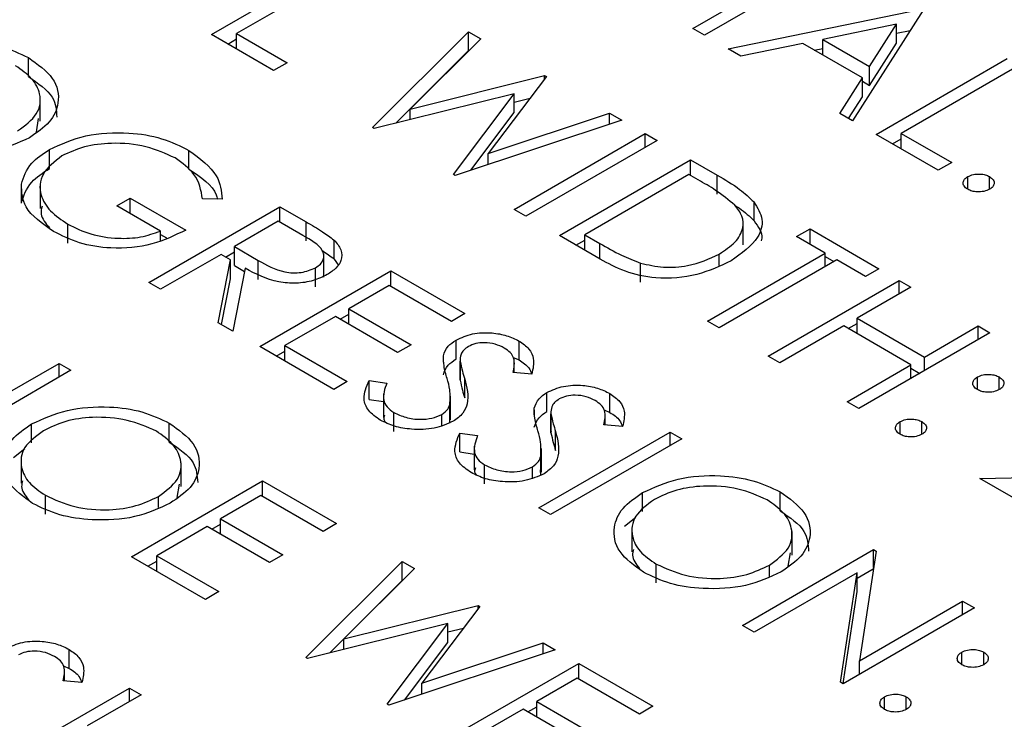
# Model space of a CAD drawing. Header units: inches. Extents: x 220 to 877, y 4 to 174.
# Tile 451 of 656: x 484.472 to 485.109, y 149.824 to 150.276. Entities that reach past the tile are written whole.
import ezdxf

# ---------------------------------------------------------------- set-up
doc = ezdxf.new("R2010")
doc.units = ezdxf.units.IN
doc.header["$LTSCALE"] = 0.5
doc.header["$MEASUREMENT"] = 0
doc.layers.add('DSS-M-S', color=53, linetype='Continuous')

msp = doc.modelspace()

# ---------------------------------------------------------------- linework, layer by layer
at = {"layer": 'DSS-M-S', "linetype": 'Continuous', "lineweight": 25}
for p, q in [((484.90697, 150.27022), (484.99183, 150.31921)), ((484.59557, 150.2663), (484.68043, 150.31528)), ((484.99944, 150.31481), (484.91459, 150.26583)), ((484.68804, 150.31089), (484.61189, 150.26693)), ((484.92982, 150.25704), (485.05492, 150.28278)), ((485.05601, 150.28216), (485.01032, 150.21056)), ((484.69974, 150.20617), (484.76202, 150.26818)), ((484.76202, 150.26818), (484.76989, 150.26364)), ((484.76202, 150.25593), (484.76202, 150.26818)), ((484.91459, 150.26583), (484.90697, 150.27022)), ((485.03884, 150.27297), (484.99106, 150.26313)), ((485.02139, 150.24562), (485.03884, 150.27297)), ((485.03884, 150.26072), (485.03884, 150.27297)), ((485.03884, 150.26723), (485.04764, 150.26904)), ((484.63583, 150.24306), (484.59557, 150.2663)), ((484.60618, 150.26017), (484.61189, 150.26347)), ((484.61189, 150.26693), (484.64453, 150.24809)), ((484.61189, 150.25688), (484.61189, 150.26693)), ((484.76989, 150.26364), (484.72427, 150.21813)), ((484.99106, 150.25308), (484.99106, 150.26313)), ((484.99106, 150.26313), (485.02139, 150.24562)), ((484.71493, 150.20904), (484.76202, 150.25593)), ((484.76202, 150.25593), (484.76211, 150.25588)), ((484.93813, 150.25224), (484.92982, 150.25704)), ((484.97823, 150.26049), (484.93813, 150.25224)), ((485.01669, 150.23828), (484.97823, 150.26049)), ((484.98556, 150.25626), (484.99106, 150.25739)), ((485.02139, 150.23338), (485.03884, 150.26072)), ((484.47727, 150.23914), (484.47727, 150.25138)), ((485.02555, 150.20177), (485.1104, 150.25076)), ((484.64453, 150.24809), (484.63583, 150.24306)), ((485.02139, 150.23338), (485.02139, 150.24562)), ((485.11802, 150.24636), (485.04187, 150.2024)), ((484.72427, 150.21813), (484.81119, 150.2398)), ((484.8123, 150.23916), (484.77473, 150.18949)), ((484.81119, 150.2398), (484.8123, 150.23916)), ((484.81119, 150.2377), (484.81119, 150.2398)), ((485.00204, 150.21534), (485.01669, 150.23828)), ((485.01669, 150.22604), (485.01669, 150.23828)), ((485.01669, 150.23608), (485.02139, 150.23338)), ((484.48493, 150.21038), (484.48493, 150.22569)), ((484.79156, 150.22809), (484.70083, 150.20554)), ((484.75219, 150.17589), (484.79156, 150.22809)), ((484.79156, 150.21584), (484.79156, 150.22809)), ((484.79156, 150.22265), (484.80173, 150.22519)), ((485.00776, 150.21204), (485.01669, 150.22604)), ((484.72427, 150.21136), (484.72427, 150.21813)), ((484.48241, 150.20324), (484.48385, 150.21197)), ((484.86101, 150.21103), (484.75328, 150.17526)), ((484.76352, 150.17866), (484.79156, 150.21584)), ((484.77473, 150.18949), (484.85323, 150.21553)), ((484.85323, 150.21553), (484.86101, 150.21103)), ((484.85323, 150.20845), (484.85323, 150.21553)), ((485.01032, 150.21056), (485.00204, 150.21534)), ((484.70083, 150.20554), (484.69974, 150.20617)), ((484.79139, 150.15326), (484.87624, 150.20224)), ((484.88386, 150.19785), (484.799, 150.14886)), ((484.87624, 150.20224), (484.88386, 150.19785)), ((484.87624, 150.19345), (484.87624, 150.20224)), ((485.0658, 150.17854), (485.02555, 150.20177)), ((485.03616, 150.19565), (485.04187, 150.19894)), ((485.04187, 150.2024), (485.0745, 150.18356)), ((485.04187, 150.19235), (485.04187, 150.2024)), ((484.4909, 150.17981), (484.4909, 150.19206)), ((484.58111, 150.17919), (484.58111, 150.19144)), ((484.77473, 150.18238), (484.77473, 150.18949)), ((484.82076, 150.1363), (484.90561, 150.18529)), ((484.90561, 150.18529), (484.92275, 150.1754)), ((484.90561, 150.17524), (484.90561, 150.18529)), ((485.0745, 150.18356), (485.0658, 150.17854)), ((484.75328, 150.17526), (484.75219, 150.17589)), ((484.90453, 150.17587), (484.83708, 150.13693)), ((484.91049, 150.17242), (484.90453, 150.17587)), ((484.92275, 150.16315), (484.92275, 150.1754)), ((485.08484, 150.16629), (485.08484, 150.17445)), ((485.09898, 150.16629), (485.09898, 150.17445)), ((484.47272, 150.1573), (484.47272, 150.16955)), ((484.48475, 150.16926), (484.48475, 150.15395)), ((484.53438, 150.15561), (484.54309, 150.16064)), ((484.54309, 150.16064), (484.57899, 150.13991)), ((484.54309, 150.15059), (484.54309, 150.16064)), ((484.60258, 150.15981), (484.58986, 150.16001)), ((484.56267, 150.13928), (484.53438, 150.15561)), ((484.55505, 150.106), (484.63991, 150.15498)), ((484.63991, 150.15498), (484.65689, 150.14518)), ((484.63991, 150.14494), (484.63991, 150.15498)), ((484.799, 150.14886), (484.79139, 150.15326)), ((484.94661, 150.14584), (484.94661, 150.15809)), ((484.5028, 150.13145), (484.5028, 150.1437)), ((484.63882, 150.14556), (484.61053, 150.12924)), ((484.65473, 150.13638), (484.63882, 150.14556)), ((484.65689, 150.13293), (484.65689, 150.14518)), ((484.93958, 150.13028), (484.93958, 150.14559)), ((484.97415, 150.13567), (484.98285, 150.1407)), ((484.98285, 150.1407), (485.02745, 150.11495)), ((484.98285, 150.13065), (484.98285, 150.1407)), ((484.56267, 150.13327), (484.56267, 150.13928)), ((484.56267, 150.13708), (484.56654, 150.13485)), ((484.84706, 150.12112), (484.82076, 150.1363)), ((484.83708, 150.13693), (484.84682, 150.13131)), ((484.83708, 150.12688), (484.83708, 150.13693)), ((484.99264, 150.125), (484.97415, 150.13567)), ((484.61053, 150.12924), (484.62595, 150.1202)), ((484.61053, 150.11699), (484.61053, 150.12924)), ((484.67495, 150.12117), (484.67495, 150.13342)), ((484.83137, 150.13018), (484.83708, 150.13347)), ((484.84682, 150.12126), (484.84682, 150.13131)), ((484.60183, 150.12421), (484.56267, 150.1016)), ((484.60802, 150.12064), (484.60183, 150.12421)), ((484.60482, 150.12248), (484.61053, 150.12578)), ((484.66833, 150.10941), (484.66833, 150.12472)), ((484.67495, 150.12117), (484.67756, 150.11746)), ((484.91649, 150.08104), (484.99264, 150.125)), ((484.92414, 150.11699), (484.92414, 150.12439)), ((484.99264, 150.11621), (484.99264, 150.125)), ((484.99264, 150.1228), (484.99835, 150.1195)), ((484.60003, 150.08004), (484.60802, 150.12064)), ((484.60802, 150.10839), (484.60802, 150.12064)), ((484.61743, 150.1152), (484.60945, 150.0746)), ((484.61053, 150.11699), (484.61704, 150.11318)), ((484.62595, 150.10795), (484.62595, 150.1202)), ((484.66292, 150.10327), (484.66292, 150.11552)), ((484.87323, 150.1063), (484.87323, 150.11855)), ((485.00026, 150.1206), (484.92411, 150.07664)), ((485.01875, 150.10993), (485.00026, 150.1206)), ((485.02745, 150.11495), (485.01875, 150.10993)), ((484.60219, 150.07879), (484.60802, 150.10839)), ((484.62685, 150.06455), (484.7117, 150.11354)), ((484.7117, 150.11354), (484.75957, 150.0859)), ((484.7117, 150.10349), (484.7117, 150.11354)), ((484.56267, 150.1016), (484.55505, 150.106)), ((484.71062, 150.10412), (484.68451, 150.08904)), ((484.75087, 150.08088), (484.71062, 150.10412)), ((484.95566, 150.05843), (485.04051, 150.10741)), ((485.04812, 150.10302), (485.01331, 150.08292)), ((485.04051, 150.10741), (485.04812, 150.10302)), ((485.04051, 150.09862), (485.04051, 150.10741)), ((484.68451, 150.08904), (484.72476, 150.06581)), ((484.68451, 150.079), (484.68451, 150.08904)), ((484.6758, 150.08402), (484.64317, 150.06518)), ((484.71606, 150.06078), (484.6758, 150.08402)), ((484.6788, 150.08229), (484.68451, 150.08559)), ((484.75957, 150.0859), (484.75087, 150.08088)), ((485.01331, 150.08292), (485.05683, 150.0578)), ((485.01331, 150.07287), (485.01331, 150.08292)), ((484.60945, 150.0746), (484.60003, 150.08004)), ((484.92411, 150.07664), (484.91649, 150.08104)), ((485.00461, 150.0779), (484.96327, 150.05403)), ((485.04812, 150.05278), (485.00461, 150.0779)), ((485.0076, 150.07617), (485.01331, 150.07947)), ((485.05683, 150.0578), (485.09164, 150.0779)), ((485.09164, 150.0779), (485.09925, 150.0735)), ((485.09164, 150.06911), (485.09164, 150.0779)), ((485.09925, 150.0735), (485.0144, 150.02452)), ((484.67472, 150.03692), (484.62685, 150.06455)), ((484.64317, 150.06518), (484.68342, 150.04194)), ((484.64317, 150.05513), (484.64317, 150.06518)), ((484.72476, 150.06581), (484.71606, 150.06078)), ((484.75391, 150.05657), (484.75391, 150.06882)), ((484.79462, 150.05593), (484.79462, 150.06818)), ((484.63746, 150.05843), (484.64317, 150.06172)), ((484.74573, 150.05442), (484.74573, 150.05863)), ((484.79086, 150.05753), (484.79462, 150.05593)), ((484.96327, 150.05403), (484.95566, 150.05843)), ((485.05683, 150.04901), (485.05683, 150.0578)), ((484.46231, 150.03362), (484.49712, 150.05372)), ((484.49712, 150.05372), (484.50474, 150.04932)), ((484.49712, 150.04493), (484.49712, 150.05372)), ((484.7565, 150.05584), (484.7565, 150.04359)), ((484.75651, 150.04282), (484.75651, 150.05507)), ((484.79153, 150.04774), (484.79153, 150.05521)), ((485.00678, 150.02891), (485.04812, 150.05278)), ((485.04812, 150.04398), (485.04812, 150.05278)), ((484.50474, 150.04932), (484.41989, 150.00034)), ((484.80286, 150.04684), (484.79076, 150.0478)), ((485.04812, 150.05058), (485.05383, 150.04728)), ((485.09109, 150.03676), (485.09109, 150.04493)), ((485.10524, 150.03676), (485.10524, 150.04493)), ((484.68342, 150.04194), (484.67472, 150.03692)), ((484.69761, 150.0426), (484.70909, 150.04094)), ((484.69761, 150.03035), (484.69761, 150.0426)), ((484.75661, 150.04359), (484.75651, 150.04282)), ((484.75947, 150.03136), (484.75947, 150.04361)), ((484.70686, 150.03402), (484.70686, 150.01871)), ((484.75032, 150.01731), (484.75032, 150.03262)), ((484.81265, 150.02266), (484.81265, 150.03491)), ((484.85336, 150.02202), (484.85336, 150.03427)), ((484.69761, 150.03035), (484.70686, 150.02902)), ((484.74986, 150.01505), (484.74986, 150.02729)), ((485.0144, 150.02452), (485.00678, 150.02891)), ((484.71357, 150.00978), (484.71357, 150.02202)), ((484.74458, 150.01361), (484.74458, 150.02073)), ((484.80448, 150.02051), (484.80448, 150.02471)), ((484.81525, 150.02193), (484.81525, 150.00968)), ((484.81525, 150.00891), (484.81525, 150.02116)), ((484.8496, 150.02362), (484.85336, 150.02202)), ((484.85027, 150.01383), (484.85027, 150.02129)), ((484.47934, 150.00232), (484.47934, 150.01457)), ((484.56838, 150.00285), (484.56838, 150.0151)), ((484.74986, 150.01505), (484.74984, 150.01884)), ((484.86161, 150.01293), (484.8495, 150.01389)), ((485.04105, 150.00787), (485.04105, 150.01604)), ((485.05519, 150.00787), (485.05519, 150.01604)), ((484.75636, 150.00869), (484.76783, 150.00703)), ((484.75636, 149.99644), (484.75636, 150.00869)), ((484.80744, 149.9603), (484.89229, 150.00929)), ((484.81536, 150.00968), (484.81525, 150.00891)), ((484.81821, 149.99745), (484.81821, 150.0097)), ((484.89229, 150.00929), (484.8999, 150.00489)), ((484.89229, 150.0005), (484.89229, 150.00929)), ((484.7656, 150.00011), (484.7656, 149.9848)), ((484.8999, 150.00489), (484.81505, 149.95591)), ((484.46763, 149.99285), (484.47493, 149.99875)), ((484.75636, 149.99644), (484.7656, 149.9951)), ((484.80906, 149.98339), (484.80906, 149.9987)), ((484.47251, 149.99167), (484.47251, 149.97636)), ((484.57604, 149.9741), (484.57604, 149.98941)), ((484.77232, 149.97586), (484.77232, 149.98811)), ((484.80861, 149.98113), (484.80861, 149.99338)), ((484.80332, 149.9797), (484.80332, 149.98682)), ((484.80861, 149.98113), (484.80859, 149.98492)), ((484.5439, 149.92875), (484.62875, 149.97773)), ((484.57352, 149.96696), (484.57496, 149.97569)), ((484.62875, 149.97773), (484.67662, 149.9501)), ((484.62875, 149.96768), (484.62875, 149.97773)), ((485.09273, 149.9793), (485.16075, 149.98058)), ((485.15038, 149.94602), (485.09273, 149.9793)), ((484.48825, 149.95616), (484.48825, 149.96841)), ((484.62767, 149.96831), (484.60156, 149.95324)), ((484.66792, 149.94507), (484.62767, 149.96831)), ((484.87451, 149.95789), (484.87451, 149.97014)), ((484.96354, 149.95842), (484.96354, 149.97067)), ((484.56136, 149.96045), (484.56136, 149.96771)), ((484.81505, 149.95591), (484.80744, 149.9603)), ((484.59585, 149.94649), (484.60156, 149.94978)), ((484.60156, 149.95324), (484.64181, 149.93)), ((484.60156, 149.94319), (484.60156, 149.95324)), ((484.67662, 149.9501), (484.66792, 149.94507)), ((484.86279, 149.94842), (484.87009, 149.95432)), ((484.59286, 149.94821), (484.56022, 149.92937)), ((484.63311, 149.92498), (484.59286, 149.94821)), ((484.86768, 149.94724), (484.86768, 149.93193)), ((484.9712, 149.92966), (484.9712, 149.94497)), ((484.64181, 149.93), (484.63311, 149.92498)), ((484.93907, 149.88431), (485.02392, 149.9333)), ((484.96869, 149.92253), (484.97012, 149.93125)), ((485.02552, 149.93238), (485.01479, 149.86146)), ((485.02392, 149.9333), (485.02552, 149.93238)), ((485.02392, 149.92181), (485.02392, 149.9333)), ((484.59177, 149.90111), (484.5439, 149.92875)), ((484.55451, 149.92262), (484.56022, 149.92592)), ((484.56022, 149.92937), (484.60047, 149.90614)), ((484.56022, 149.91933), (484.56022, 149.92937)), ((484.65677, 149.86359), (484.71905, 149.92561)), ((484.71905, 149.92561), (484.72692, 149.92106)), ((484.71905, 149.91336), (484.71905, 149.92561)), ((484.88342, 149.91173), (484.88342, 149.92398)), ((484.72692, 149.92106), (484.68129, 149.87555)), ((485.01331, 149.91838), (484.94668, 149.87992)), ((484.95652, 149.91602), (484.95652, 149.92328)), ((485.0026, 149.84763), (485.01331, 149.91838)), ((485.01331, 149.91493), (485.02379, 149.92098)), ((485.01331, 149.90614), (485.01331, 149.91838)), ((484.67196, 149.86647), (484.71905, 149.91336)), ((484.71905, 149.91336), (484.71914, 149.9133)), ((484.60047, 149.90614), (484.59177, 149.90111)), ((485.00431, 149.84665), (485.01331, 149.90614)), ((485.01479, 149.86146), (485.08157, 149.90001)), ((485.08157, 149.90001), (485.08919, 149.89562)), ((485.08157, 149.89122), (485.08157, 149.90001)), ((484.68129, 149.87555), (484.76822, 149.89722)), ((484.76933, 149.89658), (484.73176, 149.84691)), ((484.76822, 149.89722), (484.76933, 149.89658)), ((484.76822, 149.89512), (484.76822, 149.89722)), ((485.08919, 149.89562), (485.00434, 149.84663)), ((484.74859, 149.88551), (484.65785, 149.86296)), ((484.70922, 149.83331), (484.74859, 149.88551)), ((484.74859, 149.87326), (484.74859, 149.88551)), ((484.74859, 149.88008), (484.75876, 149.88261)), ((484.94668, 149.87992), (484.93907, 149.88431)), ((484.68129, 149.86879), (484.68129, 149.87555)), ((484.72055, 149.83608), (484.74859, 149.87326)), ((484.73176, 149.84691), (484.81026, 149.87295)), ((484.81026, 149.87295), (484.81804, 149.86846)), ((484.81026, 149.86587), (484.81026, 149.87295)), ((484.50362, 149.85654), (484.50362, 149.86879)), ((484.81804, 149.86846), (484.71031, 149.83268)), ((485.08103, 149.85888), (485.08103, 149.86704)), ((485.09517, 149.85888), (485.09517, 149.86704)), ((484.65785, 149.86296), (484.65677, 149.86359)), ((485.01479, 149.85267), (485.01479, 149.86146)), ((484.49985, 149.85814), (484.50362, 149.85654)), ((484.50052, 149.84835), (484.50052, 149.85581)), ((484.74842, 149.81068), (484.83327, 149.85966)), ((484.83327, 149.85966), (484.88114, 149.83203)), ((484.83327, 149.84962), (484.83327, 149.85966)), ((484.51186, 149.84745), (484.49976, 149.84841)), ((484.83218, 149.85024), (484.80608, 149.83517)), ((484.87243, 149.82701), (484.83218, 149.85024)), ((485.00434, 149.84663), (485.0026, 149.84763)), ((484.45769, 149.79482), (484.54254, 149.84381)), ((484.54254, 149.84381), (484.55016, 149.83941)), ((484.54254, 149.83502), (484.54254, 149.84381)), ((484.73176, 149.8398), (484.73176, 149.84691)), ((484.55016, 149.83941), (484.51535, 149.81932)), ((484.80608, 149.83517), (484.84633, 149.81194)), ((484.80608, 149.82512), (484.80608, 149.83517)), ((485.03099, 149.82999), (485.03099, 149.83816)), ((485.04513, 149.82999), (485.04513, 149.83816)), ((484.71031, 149.83268), (484.70922, 149.83331)), ((484.79737, 149.83015), (484.76474, 149.81131)), ((484.83762, 149.80691), (484.79737, 149.83015)), ((484.80037, 149.82842), (484.80608, 149.83172)), ((484.88114, 149.83203), (484.87243, 149.82701))]:
    msp.add_line(p, q, dxfattribs=at)
for points, knots in [([(484.38824, 150.25085), (484.39557, 150.25418), (484.41023, 150.26083), (484.43675, 150.26274), (484.4603, 150.25941), (484.47161, 150.25406), (484.47727, 150.25138)], [0, 0, 0, 0, 0.279731, 0.559327, 0.77968, 1, 1, 1, 1]), ([(484.47727, 150.25138), (484.48322, 150.24714), (484.49512, 150.23866), (484.49795, 150.22313), (484.49219, 150.20938), (484.48263, 150.20286), (484.47785, 150.19959)], [0, 0, 0, 0, 0.279767, 0.559358, 0.779571, 1, 1, 1, 1]), ([(484.47025, 150.204), (484.47499, 150.20749), (484.48446, 150.21446), (484.48581, 150.22716), (484.48034, 150.23812), (484.47274, 150.24347), (484.46894, 150.24614)], [0, 0, 0, 0, 0.279468, 0.55887, 0.779516, 1, 1, 1, 1]), ([(484.47727, 150.23914), (484.48348, 150.23491), (484.49467, 150.22728), (484.49533, 150.21738), (484.49562, 150.21297)], [0, 0, 0, 0, 0.554805, 1, 1, 1, 1]), ([(484.47785, 150.19959), (484.47052, 150.19622), (484.45586, 150.18948), (484.42917, 150.18803), (484.40558, 150.1913), (484.39436, 150.19676), (484.38875, 150.19949)], [0, 0, 0, 0, 0.2796304, 0.5593429, 0.7795972, 1, 1, 1, 1]), ([(484.4909, 150.19206), (484.49839, 150.19541), (484.51336, 150.20213), (484.54049, 150.20369), (484.56414, 150.19978), (484.57545, 150.19422), (484.58111, 150.19144)], [0, 0, 0, 0, 0.27959, 0.559072, 0.779411, 1, 1, 1, 1]), ([(484.47272, 150.16955), (484.47422, 150.17428), (484.4769, 150.18275), (484.48662, 150.18921), (484.4909, 150.19206)], [0, 0, 0, 0, 0.559317, 1, 1, 1, 1]), ([(484.57215, 150.18656), (484.56613, 150.18928), (484.55409, 150.19472), (484.5325, 150.19673), (484.51296, 150.19434), (484.50356, 150.19002), (484.49886, 150.18786)], [0, 0, 0, 0, 0.279847, 0.559555, 0.779847, 1, 1, 1, 1]), ([(484.58111, 150.19144), (484.58818, 150.1862), (484.60084, 150.17681), (484.60205, 150.16502), (484.60258, 150.15981)], [0, 0, 0, 0, 0.558579, 1, 1, 1, 1]), ([(484.49886, 150.18786), (484.49412, 150.18412), (484.48463, 150.17663), (484.48403, 150.16329), (484.49058, 150.15197), (484.49873, 150.14646), (484.5028, 150.1437)], [0, 0, 0, 0, 0.279061, 0.558584, 0.779236, 1, 1, 1, 1]), ([(484.58986, 150.16001), (484.58893, 150.16553), (484.58727, 150.17539), (484.57677, 150.18315), (484.57215, 150.18656)], [0, 0, 0, 0, 0.55984, 1, 1, 1, 1]), ([(484.47272, 150.1573), (484.47422, 150.16203), (484.4769, 150.1705), (484.48662, 150.17696), (484.4909, 150.17981)], [0, 0, 0, 0, 0.559317, 1, 1, 1, 1]), ([(484.58111, 150.17919), (484.58885, 150.17409), (484.59773, 150.16823), (484.59927, 150.16082), (484.59947, 150.15986)], [0, 0, 0, 0, 0.870507, 1, 1, 1, 1]), ([(484.93419, 150.156), (484.93021, 150.15927), (484.9231, 150.16513), (484.91435, 150.17019), (484.91049, 150.17242)], [0, 0, 0, 0, 0.559542, 1, 1, 1, 1]), ([(484.92275, 150.1754), (484.92784, 150.17245), (484.93693, 150.16719), (484.94366, 150.16087), (484.94661, 150.15809)], [0, 0, 0, 0, 0.560445, 1, 1, 1, 1]), ([(485.08484, 150.16629), (485.08393, 150.16696), (485.0821, 150.16831), (485.08172, 150.17075), (485.08261, 150.1729), (485.0841, 150.17394), (485.08484, 150.17445)], [0, 0, 0, 0, 0.279581, 0.559143, 0.779575, 1, 1, 1, 1]), ([(485.08484, 150.17445), (485.08601, 150.17498), (485.08834, 150.17604), (485.09257, 150.17627), (485.09631, 150.17575), (485.09809, 150.17488), (485.09898, 150.17445)], [0, 0, 0, 0, 0.279576, 0.559284, 0.779552, 1, 1, 1, 1]), ([(485.09898, 150.17445), (485.09991, 150.17378), (485.10176, 150.17244), (485.1021, 150.16999), (485.10125, 150.16783), (485.09974, 150.1668), (485.09898, 150.16629)], [0, 0, 0, 0, 0.279602, 0.559212, 0.779475, 1, 1, 1, 1]), ([(484.49344, 150.13906), (484.48623, 150.14405), (484.47336, 150.15297), (484.47291, 150.16448), (484.47272, 150.16955)], [0, 0, 0, 0, 0.559617, 1, 1, 1, 1]), ([(485.09898, 150.16629), (485.09782, 150.16576), (485.09548, 150.1647), (485.09125, 150.16449), (485.08752, 150.165), (485.08573, 150.16586), (485.08484, 150.16629)], [0, 0, 0, 0, 0.279469, 0.559358, 0.779674, 1, 1, 1, 1]), ([(484.48605, 150.15544), (484.48567, 150.1537), (484.4846, 150.14879), (484.48839, 150.14428), (484.49084, 150.14137)], [0, 0, 0, 0, 0.356171, 1, 1, 1, 1]), ([(484.92414, 150.12439), (484.92784, 150.12684), (484.93523, 150.13174), (484.93995, 150.14055), (484.9396, 150.149), (484.93599, 150.15366), (484.93419, 150.156)], [0, 0, 0, 0, 0.280178, 0.559765, 0.779797, 1, 1, 1, 1]), ([(484.94661, 150.15809), (484.94884, 150.15438), (484.95329, 150.14698), (484.94949, 150.13266), (484.93847, 150.12479), (484.93174, 150.11998)], [0, 0, 0, 0, 0.280264, 0.560715, 1, 1, 1, 1]), ([(484.93426, 150.15588), (484.93529, 150.15525), (484.94019, 150.15226), (484.94378, 150.14867), (484.94661, 150.14584)], [0, 0, 0, 0, 0.209746, 1, 1, 1, 1]), ([(484.57899, 150.13991), (484.57206, 150.13652), (484.55823, 150.12974), (484.53236, 150.1272), (484.50953, 150.13095), (484.49881, 150.13636), (484.49344, 150.13906)], [0, 0, 0, 0, 0.280351, 0.559367, 0.779371, 1, 1, 1, 1]), ([(484.5028, 150.1437), (484.50751, 150.14137), (484.51693, 150.1367), (484.53399, 150.13414), (484.55016, 150.13488), (484.5585, 150.13781), (484.56267, 150.13928)], [0, 0, 0, 0, 0.280254, 0.559912, 0.779941, 1, 1, 1, 1]), ([(484.65689, 150.14518), (484.6605, 150.14311), (484.66696, 150.1394), (484.67251, 150.13525), (484.67495, 150.13342)], [0, 0, 0, 0, 0.56024, 1, 1, 1, 1]), ([(484.94661, 150.14584), (484.94943, 150.14212), (484.95266, 150.13787), (484.9514, 150.13348), (484.95124, 150.13293)], [0, 0, 0, 0, 0.874765, 1, 1, 1, 1]), ([(484.66292, 150.11552), (484.66407, 150.11629), (484.66637, 150.11783), (484.66807, 150.12076), (484.66856, 150.1238), (484.66642, 150.12982), (484.65992, 150.13347), (484.65473, 150.13638)], [0, 0, 0, 0, 0.125307, 0.250617, 0.375954, 0.501281, 1, 1, 1, 1]), ([(484.67495, 150.13342), (484.67673, 150.13137), (484.68029, 150.12728), (484.68017, 150.12074), (484.67668, 150.11516), (484.67257, 150.11246), (484.67052, 150.11111)], [0, 0, 0, 0, 0.279797, 0.5595, 0.779626, 1, 1, 1, 1]), ([(484.84682, 150.13131), (484.85138, 150.12866), (484.85951, 150.12394), (484.86904, 150.1202), (484.87323, 150.11855)], [0, 0, 0, 0, 0.560426, 1, 1, 1, 1]), ([(484.66734, 150.12664), (484.66738, 150.12661), (484.67018, 150.12493), (484.67258, 150.12303), (484.67495, 150.12117)], [0, 0, 0, 0, 0.0137998, 1, 1, 1, 1]), ([(484.93174, 150.11998), (484.92475, 150.11666), (484.91079, 150.11004), (484.88462, 150.10762), (484.86254, 150.11271), (484.85223, 150.11831), (484.84706, 150.12112)], [0, 0, 0, 0, 0.280124, 0.5592478, 0.7788365, 1, 1, 1, 1]), ([(484.87323, 150.11855), (484.87811, 150.11745), (484.88785, 150.11526), (484.90712, 150.11651), (484.91769, 150.1214), (484.92414, 150.12439)], [0, 0, 0, 0, 0.280536, 0.561015, 1, 1, 1, 1]), ([(484.67052, 150.11111), (484.66761, 150.10969), (484.6618, 150.10685), (484.65048, 150.10516), (484.63379, 150.10656), (484.62418, 150.11164), (484.61743, 150.1152)], [0, 0, 0, 0, 0.18712, 0.373979, 0.560911, 1, 1, 1, 1]), ([(484.62595, 150.1202), (484.63118, 150.1172), (484.63772, 150.11345), (484.6483, 150.11212), (484.65557, 150.11243), (484.65998, 150.11429), (484.66292, 150.11552)], [0, 0, 0, 0, 0.499827, 0.625498, 0.751208, 1, 1, 1, 1]), ([(484.75391, 150.06882), (484.75729, 150.07035), (484.76405, 150.0734), (484.77638, 150.07383), (484.78693, 150.07192), (484.79206, 150.06943), (484.79462, 150.06818)], [0, 0, 0, 0, 0.279553, 0.558798, 0.779378, 1, 1, 1, 1]), ([(484.74573, 150.05863), (484.74644, 150.06076), (484.7477, 150.06457), (484.75201, 150.06752), (484.75391, 150.06882)], [0, 0, 0, 0, 0.55984, 1, 1, 1, 1]), ([(484.76188, 150.06463), (484.7608, 150.06389), (484.75863, 150.06241), (484.75656, 150.05909), (484.75653, 150.0566), (484.75651, 150.05507)], [0, 0, 0, 0, 0.279946, 0.559774, 1, 1, 1, 1]), ([(484.78507, 150.06365), (484.78321, 150.06457), (484.7795, 150.0664), (484.77272, 150.06727), (484.76636, 150.06674), (484.76337, 150.06533), (484.76188, 150.06463)], [0, 0, 0, 0, 0.280274, 0.559931, 0.77992, 1, 1, 1, 1]), ([(484.79076, 150.0478), (484.79144, 150.05096), (484.79238, 150.05536), (484.78927, 150.06082), (484.78647, 150.06271), (484.78507, 150.06365)], [0, 0, 0, 0, 0.5598185, 0.7798479, 1, 1, 1, 1]), ([(484.79462, 150.06818), (484.79698, 150.06653), (484.80169, 150.06322), (484.80488, 150.05561), (484.80363, 150.05017), (484.80286, 150.04684)], [0, 0, 0, 0, 0.27975, 0.559501, 1, 1, 1, 1]), ([(484.7481, 150.04394), (484.74728, 150.04666), (484.74584, 150.05152), (484.74576, 150.05646), (484.74573, 150.05863)], [0, 0, 0, 0, 0.5604127, 1, 1, 1, 1]), ([(484.74573, 150.04638), (484.74644, 150.04851), (484.7477, 150.05232), (484.75201, 150.05527), (484.75391, 150.05657)], [0, 0, 0, 0, 0.55984, 1, 1, 1, 1]), ([(484.75651, 150.05507), (484.75698, 150.05293), (484.75781, 150.04909), (484.75896, 150.04529), (484.75947, 150.04361)], [0, 0, 0, 0, 0.559906, 1, 1, 1, 1]), ([(484.79462, 150.05593), (484.79709, 150.0543), (484.80111, 150.05162), (484.80231, 150.04818), (484.80277, 150.04685)], [0, 0, 0, 0, 0.6124843, 1, 1, 1, 1]), ([(485.09109, 150.03676), (485.09017, 150.03744), (485.08833, 150.03878), (485.08795, 150.04122), (485.08885, 150.04338), (485.09035, 150.04441), (485.09109, 150.04493)], [0, 0, 0, 0, 0.279647, 0.559299, 0.779615, 1, 1, 1, 1]), ([(485.09109, 150.04493), (485.09226, 150.04545), (485.0946, 150.04651), (485.09882, 150.04673), (485.10256, 150.04621), (485.10434, 150.04535), (485.10524, 150.04493)], [0, 0, 0, 0, 0.2795852, 0.5594544, 0.7796968, 1, 1, 1, 1]), ([(485.10524, 150.04493), (485.10616, 150.04425), (485.10802, 150.04291), (485.10836, 150.04047), (485.10751, 150.0383), (485.10599, 150.03728), (485.10524, 150.03676)], [0, 0, 0, 0, 0.2796016, 0.559212, 0.7794752, 1, 1, 1, 1]), ([(484.70487, 150.017), (484.70205, 150.01899), (484.6964, 150.02298), (484.69312, 150.03226), (484.69591, 150.03868), (484.69761, 150.0426)], [0, 0, 0, 0, 0.27988, 0.559666, 1, 1, 1, 1]), ([(484.70909, 150.04094), (484.70773, 150.03725), (484.70585, 150.0321), (484.70873, 150.02547), (484.71196, 150.02317), (484.71357, 150.02202)], [0, 0, 0, 0, 0.5593206, 0.7797817, 1, 1, 1, 1]), ([(484.74986, 150.02729), (484.75005, 150.03042), (484.75037, 150.036), (484.74879, 150.04151), (484.7481, 150.04394)], [0, 0, 0, 0, 0.5594958, 1, 1, 1, 1]), ([(484.75947, 150.04361), (484.76085, 150.03827), (484.76277, 150.03082), (484.75886, 150.02128), (484.75434, 150.01794), (484.75207, 150.01626)], [0, 0, 0, 0, 0.560115, 0.780284, 1, 1, 1, 1]), ([(484.75651, 150.04282), (484.75698, 150.04068), (484.75781, 150.03685), (484.75896, 150.03304), (484.75947, 150.03136)], [0, 0, 0, 0, 0.559906, 1, 1, 1, 1]), ([(484.81265, 150.03491), (484.81603, 150.03644), (484.82279, 150.03949), (484.83513, 150.03992), (484.84568, 150.03801), (484.8508, 150.03552), (484.85336, 150.03427)], [0, 0, 0, 0, 0.279553, 0.558798, 0.779378, 1, 1, 1, 1]), ([(484.80448, 150.02471), (484.80518, 150.02685), (484.80644, 150.03066), (484.81076, 150.03361), (484.81265, 150.03491)], [0, 0, 0, 0, 0.55984, 1, 1, 1, 1]), ([(484.84381, 150.02974), (484.84195, 150.03065), (484.83825, 150.03249), (484.83146, 150.03335), (484.82511, 150.03282), (484.82212, 150.03142), (484.82063, 150.03072)], [0, 0, 0, 0, 0.280274, 0.559931, 0.77992, 1, 1, 1, 1]), ([(484.85336, 150.03427), (484.85572, 150.03261), (484.86044, 150.0293), (484.86362, 150.0217), (484.86237, 150.01626), (484.86161, 150.01293)], [0, 0, 0, 0, 0.27975, 0.559501, 1, 1, 1, 1]), ([(485.10524, 150.03676), (485.10407, 150.03623), (485.10175, 150.03515), (485.09751, 150.03495), (485.09376, 150.03546), (485.09198, 150.03633), (485.09109, 150.03676)], [0, 0, 0, 0, 0.279517, 0.559326, 0.779544, 1, 1, 1, 1]), ([(484.47934, 150.01457), (484.48668, 150.01789), (484.50133, 150.02455), (484.52786, 150.02645), (484.55141, 150.02312), (484.56272, 150.01777), (484.56838, 150.0151)], [0, 0, 0, 0, 0.279731, 0.559327, 0.77968, 1, 1, 1, 1]), ([(484.74458, 150.02073), (484.74606, 150.02183), (484.74871, 150.02379), (484.74951, 150.02622), (484.74986, 150.02729)], [0, 0, 0, 0, 0.55899, 1, 1, 1, 1]), ([(484.82063, 150.03072), (484.81954, 150.02998), (484.81737, 150.0285), (484.81531, 150.02518), (484.81527, 150.02269), (484.81525, 150.02116)], [0, 0, 0, 0, 0.2799464, 0.5597741, 1, 1, 1, 1]), ([(484.8495, 150.01389), (484.85018, 150.01705), (484.85112, 150.02145), (484.84802, 150.02691), (484.84521, 150.02879), (484.84381, 150.02974)], [0, 0, 0, 0, 0.5598185, 0.7798479, 1, 1, 1, 1]), ([(484.56005, 150.00986), (484.554, 150.01255), (484.54189, 150.01793), (484.52019, 150.01955), (484.50083, 150.01684), (484.49161, 150.01241), (484.48699, 150.01019)], [0, 0, 0, 0, 0.279627, 0.55935, 0.77963, 1, 1, 1, 1]), ([(484.70761, 150.0202), (484.7073, 150.01933), (484.70675, 150.01776), (484.7077, 150.01628), (484.70812, 150.01562)], [0, 0, 0, 0, 0.5591599, 1, 1, 1, 1]), ([(484.71357, 150.02202), (484.71608, 150.02084), (484.7211, 150.01847), (484.7301, 150.01723), (484.73853, 150.01801), (484.74256, 150.01982), (484.74458, 150.02073)], [0, 0, 0, 0, 0.280276, 0.560148, 0.780153, 1, 1, 1, 1]), ([(484.80684, 150.01002), (484.80603, 150.01275), (484.80458, 150.01761), (484.80451, 150.02254), (484.80448, 150.02471)], [0, 0, 0, 0, 0.560413, 1, 1, 1, 1]), ([(484.80448, 150.01246), (484.80518, 150.0146), (484.80644, 150.01841), (484.81076, 150.02136), (484.81265, 150.02266)], [0, 0, 0, 0, 0.55984, 1, 1, 1, 1]), ([(484.81525, 150.02116), (484.81572, 150.01901), (484.81656, 150.01518), (484.81771, 150.01137), (484.81821, 150.0097)], [0, 0, 0, 0, 0.559906, 1, 1, 1, 1]), ([(484.85336, 150.02202), (484.85583, 150.02038), (484.85986, 150.01771), (484.86106, 150.01427), (484.86152, 150.01293)], [0, 0, 0, 0, 0.612484, 1, 1, 1, 1]), ([(484.47985, 149.96321), (484.47401, 149.96742), (484.46231, 149.97585), (484.45968, 149.99122), (484.46523, 150.00484), (484.47464, 150.01132), (484.47934, 150.01457)], [0, 0, 0, 0, 0.279663, 0.559354, 0.779636, 1, 1, 1, 1]), ([(484.56838, 150.0151), (484.57433, 150.01086), (484.58623, 150.00238), (484.58906, 149.98684), (484.5833, 149.9731), (484.57374, 149.96657), (484.56896, 149.96331)], [0, 0, 0, 0, 0.279767, 0.559358, 0.779571, 1, 1, 1, 1]), ([(484.75207, 150.01626), (484.74813, 150.01453), (484.74023, 150.01107), (484.72605, 150.01072), (484.71373, 150.01265), (484.70782, 150.01555), (484.70487, 150.017)], [0, 0, 0, 0, 0.279183, 0.559085, 0.779446, 1, 1, 1, 1]), ([(485.04105, 150.00787), (485.04014, 150.00855), (485.03832, 150.0099), (485.03794, 150.01234), (485.03883, 150.01449), (485.04031, 150.01552), (485.04105, 150.01604)], [0, 0, 0, 0, 0.279581, 0.559143, 0.779575, 1, 1, 1, 1]), ([(485.04105, 150.01604), (485.04222, 150.01657), (485.04455, 150.01763), (485.04878, 150.01785), (485.05252, 150.01733), (485.0543, 150.01647), (485.05519, 150.01604)], [0, 0, 0, 0, 0.279576, 0.559284, 0.779552, 1, 1, 1, 1]), ([(485.05519, 150.01604), (485.05612, 150.01537), (485.05798, 150.01402), (485.05832, 150.01158), (485.05747, 150.00941), (485.05595, 150.00839), (485.05519, 150.00787)], [0, 0, 0, 0, 0.279602, 0.559212, 0.779475, 1, 1, 1, 1]), ([(484.48699, 150.01019), (484.4823, 150.00673), (484.47289, 149.9998), (484.47162, 149.98723), (484.47669, 149.97627), (484.4844, 149.97103), (484.48825, 149.96841)], [0, 0, 0, 0, 0.279416, 0.559077, 0.779478, 1, 1, 1, 1]), ([(484.56136, 149.96771), (484.56609, 149.9712), (484.57556, 149.97817), (484.57692, 149.99087), (484.57145, 150.00183), (484.56385, 150.00718), (484.56005, 150.00986)], [0, 0, 0, 0, 0.279468, 0.55887, 0.779516, 1, 1, 1, 1]), ([(484.76361, 149.98309), (484.76079, 149.98508), (484.75514, 149.98907), (484.75187, 149.99834), (484.75465, 150.00476), (484.75636, 150.00869)], [0, 0, 0, 0, 0.27988, 0.559666, 1, 1, 1, 1]), ([(484.76783, 150.00703), (484.76648, 150.00334), (484.76459, 149.99819), (484.76748, 149.99156), (484.7707, 149.98926), (484.77232, 149.98811)], [0, 0, 0, 0, 0.559321, 0.779782, 1, 1, 1, 1]), ([(484.80861, 149.99338), (484.80879, 149.99651), (484.80912, 150.00209), (484.80754, 150.0076), (484.80684, 150.01002)], [0, 0, 0, 0, 0.559496, 1, 1, 1, 1]), ([(484.81821, 150.0097), (484.81959, 150.00436), (484.82151, 149.99691), (484.81761, 149.98737), (484.81308, 149.98402), (484.81082, 149.98235)], [0, 0, 0, 0, 0.560115, 0.780284, 1, 1, 1, 1]), ([(484.81525, 150.00891), (484.81572, 150.00677), (484.81656, 150.00293), (484.81771, 149.99913), (484.81821, 149.99745)], [0, 0, 0, 0, 0.559906, 1, 1, 1, 1]), ([(485.05519, 150.00787), (485.05403, 150.00734), (485.0517, 150.00628), (485.04747, 150.00607), (485.04373, 150.00658), (485.04194, 150.00744), (485.04105, 150.00787)], [0, 0, 0, 0, 0.279469, 0.559358, 0.779674, 1, 1, 1, 1]), ([(484.56838, 150.00285), (484.57459, 149.99862), (484.58578, 149.991), (484.58644, 149.98109), (484.58673, 149.97668)], [0, 0, 0, 0, 0.5548048, 1, 1, 1, 1]), ([(484.77232, 149.98811), (484.77483, 149.98693), (484.77984, 149.98456), (484.78885, 149.98332), (484.79727, 149.9841), (484.80131, 149.98591), (484.80332, 149.98682)], [0, 0, 0, 0, 0.280276, 0.560148, 0.780153, 1, 1, 1, 1]), ([(484.80332, 149.98682), (484.8048, 149.98791), (484.80745, 149.98987), (484.80825, 149.99231), (484.80861, 149.99338)], [0, 0, 0, 0, 0.55899, 1, 1, 1, 1]), ([(484.81082, 149.98235), (484.80687, 149.98062), (484.79897, 149.97716), (484.7848, 149.97681), (484.77247, 149.97874), (484.76657, 149.98164), (484.76361, 149.98309)], [0, 0, 0, 0, 0.279183, 0.559085, 0.779446, 1, 1, 1, 1]), ([(484.76635, 149.98629), (484.76604, 149.98541), (484.76549, 149.98385), (484.76645, 149.98237), (484.76687, 149.98171)], [0, 0, 0, 0, 0.55916, 1, 1, 1, 1]), ([(484.87451, 149.97014), (484.88184, 149.97346), (484.8965, 149.98012), (484.92302, 149.98202), (484.94657, 149.97869), (484.95789, 149.97334), (484.96354, 149.97067)], [0, 0, 0, 0, 0.279731, 0.559327, 0.77968, 1, 1, 1, 1]), ([(484.47349, 149.97784), (484.47317, 149.97661), (484.47206, 149.97235), (484.47512, 149.96832), (484.4773, 149.96546)], [0, 0, 0, 0, 0.288875, 1, 1, 1, 1]), ([(484.95521, 149.96543), (484.94916, 149.96812), (484.93706, 149.9735), (484.91535, 149.97512), (484.89599, 149.97241), (484.88677, 149.96798), (484.88216, 149.96576)], [0, 0, 0, 0, 0.279627, 0.55935, 0.77963, 1, 1, 1, 1]), ([(484.48825, 149.96841), (484.49425, 149.96565), (484.50625, 149.96014), (484.52803, 149.9583), (484.54747, 149.96104), (484.55673, 149.96549), (484.56136, 149.96771)], [0, 0, 0, 0, 0.27983, 0.559389, 0.779654, 1, 1, 1, 1]), ([(484.87502, 149.91878), (484.86917, 149.92299), (484.85748, 149.93142), (484.85484, 149.94679), (484.86039, 149.96041), (484.8698, 149.96689), (484.87451, 149.97014)], [0, 0, 0, 0, 0.2796633, 0.5593539, 0.7796364, 1, 1, 1, 1]), ([(484.96354, 149.97067), (484.96949, 149.96642), (484.98139, 149.95794), (484.98422, 149.94241), (484.97846, 149.92867), (484.9689, 149.92214), (484.96412, 149.91887)], [0, 0, 0, 0, 0.279767, 0.559358, 0.779571, 1, 1, 1, 1]), ([(484.56896, 149.96331), (484.56163, 149.95994), (484.54696, 149.95319), (484.52028, 149.95174), (484.49669, 149.95501), (484.48547, 149.96048), (484.47985, 149.96321)], [0, 0, 0, 0, 0.27963, 0.559343, 0.779597, 1, 1, 1, 1]), ([(484.88216, 149.96576), (484.87746, 149.9623), (484.86806, 149.95537), (484.86678, 149.94279), (484.87186, 149.93184), (484.87956, 149.9266), (484.88342, 149.92398)], [0, 0, 0, 0, 0.279416, 0.559077, 0.779478, 1, 1, 1, 1]), ([(484.95652, 149.92328), (484.96126, 149.92677), (484.97073, 149.93374), (484.97209, 149.94644), (484.96662, 149.9574), (484.95901, 149.96275), (484.95521, 149.96543)], [0, 0, 0, 0, 0.279468, 0.55887, 0.779516, 1, 1, 1, 1]), ([(484.96354, 149.95842), (484.96975, 149.95419), (484.98094, 149.94657), (484.9816, 149.93666), (484.98189, 149.93225)], [0, 0, 0, 0, 0.554805, 1, 1, 1, 1]), ([(484.86865, 149.93341), (484.86833, 149.93218), (484.86723, 149.92792), (484.87029, 149.92389), (484.87246, 149.92103)], [0, 0, 0, 0, 0.288875, 1, 1, 1, 1]), ([(484.88342, 149.92398), (484.88942, 149.92122), (484.90142, 149.91571), (484.92319, 149.91387), (484.94263, 149.91661), (484.95189, 149.92106), (484.95652, 149.92328)], [0, 0, 0, 0, 0.27983, 0.559389, 0.779654, 1, 1, 1, 1]), ([(484.96412, 149.91887), (484.95679, 149.9155), (484.94213, 149.90876), (484.91545, 149.90731), (484.89185, 149.91058), (484.88063, 149.91604), (484.87502, 149.91878)], [0, 0, 0, 0, 0.27963, 0.559343, 0.779597, 1, 1, 1, 1]), ([(484.46291, 149.86943), (484.46629, 149.87096), (484.47304, 149.87401), (484.48538, 149.87444), (484.49593, 149.87253), (484.50106, 149.87004), (484.50362, 149.86879)], [0, 0, 0, 0, 0.279553, 0.558798, 0.779378, 1, 1, 1, 1]), ([(484.49406, 149.86426), (484.49221, 149.86518), (484.4885, 149.86701), (484.48171, 149.86787), (484.47536, 149.86735), (484.47237, 149.86594), (484.47088, 149.86524)], [0, 0, 0, 0, 0.280274, 0.559931, 0.77992, 1, 1, 1, 1]), ([(484.50362, 149.86879), (484.50597, 149.86714), (484.51069, 149.86382), (484.51387, 149.85622), (484.51263, 149.85078), (484.51186, 149.84745)], [0, 0, 0, 0, 0.27975, 0.559501, 1, 1, 1, 1]), ([(485.08103, 149.85888), (485.08011, 149.85955), (485.07827, 149.8609), (485.07789, 149.86334), (485.07879, 149.8655), (485.08028, 149.86653), (485.08103, 149.86704)], [0, 0, 0, 0, 0.2796468, 0.5592988, 0.7796148, 1, 1, 1, 1]), ([(485.08103, 149.86704), (485.0822, 149.86757), (485.08454, 149.86862), (485.08876, 149.86884), (485.09249, 149.86833), (485.09428, 149.86747), (485.09517, 149.86704)], [0, 0, 0, 0, 0.279585, 0.559454, 0.779697, 1, 1, 1, 1]), ([(485.09517, 149.86704), (485.0961, 149.86637), (485.09796, 149.86503), (485.0983, 149.86258), (485.09745, 149.86042), (485.09593, 149.85939), (485.09517, 149.85888)], [0, 0, 0, 0, 0.279602, 0.559212, 0.779475, 1, 1, 1, 1]), ([(484.49976, 149.84841), (484.50044, 149.85157), (484.50138, 149.85597), (484.49827, 149.86143), (484.49547, 149.86331), (484.49406, 149.86426)], [0, 0, 0, 0, 0.559818, 0.779848, 1, 1, 1, 1]), ([(484.50362, 149.85654), (484.50608, 149.8549), (484.51011, 149.85223), (484.51131, 149.84879), (484.51177, 149.84746)], [0, 0, 0, 0, 0.612484, 1, 1, 1, 1]), ([(485.09517, 149.85888), (485.09401, 149.85834), (485.09168, 149.85727), (485.08745, 149.85707), (485.0837, 149.85758), (485.08192, 149.85845), (485.08103, 149.85888)], [0, 0, 0, 0, 0.279517, 0.559326, 0.779544, 1, 1, 1, 1]), ([(485.03099, 149.82999), (485.03008, 149.83067), (485.02825, 149.83202), (485.02787, 149.83445), (485.02876, 149.83661), (485.03025, 149.83764), (485.03099, 149.83816)], [0, 0, 0, 0, 0.279581, 0.559143, 0.779575, 1, 1, 1, 1]), ([(485.03099, 149.83816), (485.03216, 149.83869), (485.03449, 149.83975), (485.03872, 149.83997), (485.04246, 149.83945), (485.04424, 149.83859), (485.04513, 149.83816)], [0, 0, 0, 0, 0.279576, 0.559284, 0.779552, 1, 1, 1, 1]), ([(485.04513, 149.83816), (485.04606, 149.83748), (485.04791, 149.83614), (485.04825, 149.8337), (485.0474, 149.83153), (485.04589, 149.8305), (485.04513, 149.82999)], [0, 0, 0, 0, 0.279602, 0.559212, 0.779475, 1, 1, 1, 1]), ([(485.04513, 149.82999), (485.04397, 149.82946), (485.04163, 149.8284), (485.0374, 149.82819), (485.03367, 149.8287), (485.03188, 149.82956), (485.03099, 149.82999)], [0, 0, 0, 0, 0.279469, 0.559358, 0.779674, 1, 1, 1, 1])]:
    msp.add_open_spline(points, degree=3, knots=knots, dxfattribs=at)

doc.saveas('drawing.dxf')
